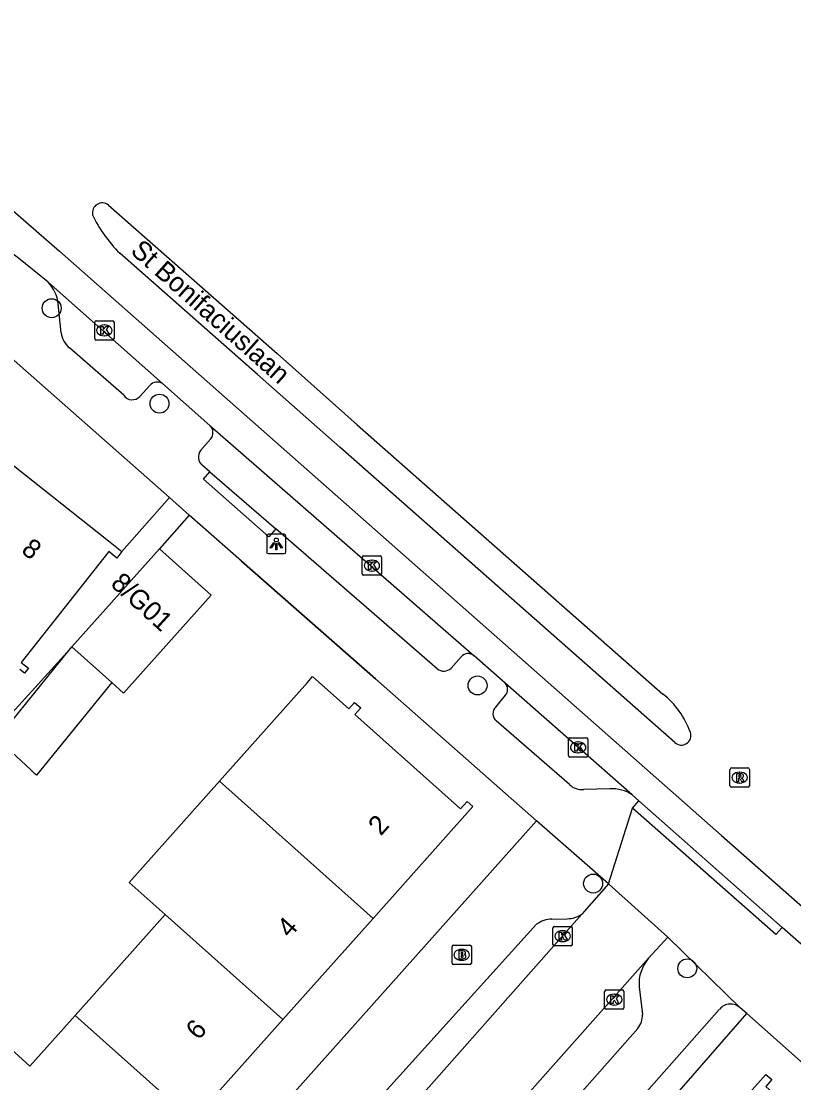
# Model space of a CAD drawing. Extents: x 162532 to 163264, y 381233 to 382042.
# Drawn here: x 162828.5 to 162868.4, y 381972 to 382026.8 of the extents above; entities that cross this region are included whole.
import ezdxf

# ---------------------------------------------------------------- set-up
doc = ezdxf.new("R2010")
doc.units = 0
for name, color, linetype in [('IMGEO_Boom', 7, 'Continuous'), ('IMGEO_Brandkraan', 7, 'Continuous'), ('IMGEO_Groenvoorziening', 7, 'Continuous'), ('IMGEO_Kolk', 7, 'Continuous'), ('IMGEO_Lichtpunt', 7, 'Continuous'), ('IMGEO_Muur', 7, 'Continuous'), ('IMGEO_Openbare_ruimte_label', 7, 'Continuous'), ('IMGEO_Pand', 7, 'Continuous'), ('IMGEO_Pand_nummerreeks', 7, 'Continuous'), ('IMGEO_Rijbaan_lokaal_gesloten', 7, 'Continuous'), ('IMGEO_Rijbaan_lokaal_open', 7, 'Continuous'), ('IMGEO_Rioolput', 7, 'Continuous'), ('IMGEO_Voetpad_gesloten', 7, 'Continuous'), ('IMGEO_Voetpad_open', 7, 'Continuous')]:
    doc.layers.add(name, color=color, linetype=linetype)

msp = doc.modelspace()

# ---------------------------------------------------------------- linework, layer by layer
at = {"layer": 'IMGEO_Boom'}
for centre in [(162830.04, 382012.008), (162835.611, 382007.081), (162852.047, 381992.529), (162858.016, 381982.298), (162862.881, 381977.92)]:
    msp.add_circle(centre, 0.489, dxfattribs=at)
at = {"layer": 'IMGEO_Brandkraan'}
for p, q in [((162850.727, 381978.193), (162850.727, 381979.045)), ((162850.802, 381979.119), (162851.654, 381979.119)), ((162851.215, 381978.899), (162851.24, 381978.899)), ((162851.728, 381979.045), (162851.728, 381978.193)), ((162851.238, 381978.339), (162851.213, 381978.339)), ((162851.654, 381978.119), (162850.802, 381978.119))]:
    msp.add_line(p, q, dxfattribs=at)
for points in [[(162850.727, 381978.193), (162850.727, 381979.045)], [(162850.802, 381979.119), (162851.654, 381979.119)], [(162851.075, 381978.819), (162851.075, 381978.419), (162851.288, 381978.419)], [(162851.306, 381978.819), (162851.075, 381978.819)], [(162851.728, 381979.045), (162851.728, 381978.193)], [(162851.254, 381978.738), (162851.2, 381978.738), (162851.2, 381978.662)], [(162851.2, 381978.662), (162851.253, 381978.662)], [(162851.262, 381978.586), (162851.2, 381978.586), (162851.2, 381978.505)], [(162851.2, 381978.505), (162851.262, 381978.505)], [(162851.654, 381978.119), (162850.802, 381978.119)]]:
    msp.add_lwpolyline(points, dxfattribs=at)
for centre, radius, start, end in [((162850.804, 381979.043), 0.0765, 91.552, 178.448), ((162850.804, 381979.043), 0.0765, 91.552, 178.448), ((162851.31, 381978.674), 0.145, 59.4692, 91.5367), ((162851.335, 381978.721), 0.0922, 285.5137, 58.1501), ((162851.652, 381979.043), 0.0765, 1.552, 88.448), ((162851.652, 381979.043), 0.0765, 1.552, 88.448), ((162851.255, 381978.7), 0.0379, 267.8285, 90.9355), ((162851.263, 381978.545), 0.0404, 269.8759, 90.5077), ((162851.294, 381978.67), 0.251, 268.6676, 293.5347), ((162851.34, 381978.529), 0.105, 301.3115, 78.989), ((162850.804, 381978.195), 0.0765, 181.552, 268.448), ((162850.804, 381978.195), 0.0765, 181.552, 268.448), ((162851.652, 381978.195), 0.0765, 271.552, 358.448), ((162851.652, 381978.195), 0.0765, 271.552, 358.448)]:
    msp.add_arc(centre, radius, start, end, dxfattribs=at)
for centre, major_axis, ratio, start_param, end_param in [((162851.214, 381978.619), (-0.387, 0.002), 0.722429, 4.712389, 7.853982), ((162851.239, 381978.619), (-0.39, 0.002), 0.717154, 1.570796, 4.712389)]:
    msp.add_ellipse(centre, major_axis=major_axis, ratio=ratio, start_param=start_param, end_param=end_param, dxfattribs=at)
at = {"layer": 'IMGEO_Groenvoorziening'}
msp.add_lwpolyline([(162855.388, 381963.464), (162865.953, 381975.592)], dxfattribs=at)
at = {"layer": 'IMGEO_Kolk'}
for p, q in [((162832.263, 382010.436), (162832.263, 382011.288)), ((162832.338, 382011.362), (162833.19, 382011.362)), ((162832.751, 382011.142), (162832.776, 382011.142)), ((162833.264, 382011.288), (162833.264, 382010.436)), ((162833.19, 382010.362), (162832.338, 382010.362)), ((162832.774, 382010.582), (162832.749, 382010.582)), ((162846.085, 381998.292), (162846.085, 381999.144)), ((162846.16, 381999.218), (162847.012, 381999.218)), ((162847.086, 381999.144), (162847.086, 381998.292)), ((162846.573, 381998.998), (162846.598, 381998.998)), ((162847.012, 381998.218), (162846.16, 381998.218)), ((162846.596, 381998.438), (162846.571, 381998.438)), ((162856.818, 381989.831), (162857.67, 381989.831)), ((162856.743, 381988.905), (162856.743, 381989.757)), ((162857.231, 381989.611), (162857.256, 381989.611)), ((162857.744, 381989.757), (162857.744, 381988.905)), ((162857.67, 381988.831), (162856.818, 381988.831)), ((162857.254, 381989.051), (162857.229, 381989.051)), ((162855.941, 381979.158), (162855.941, 381980.01)), ((162856.016, 381980.084), (162856.868, 381980.084)), ((162856.942, 381980.01), (162856.942, 381979.158)), ((162856.429, 381979.864), (162856.454, 381979.864)), ((162856.868, 381979.084), (162856.016, 381979.084)), ((162856.452, 381979.304), (162856.427, 381979.304)), ((162858.607, 381975.882), (162858.607, 381976.734)), ((162858.682, 381976.808), (162859.534, 381976.808)), ((162859.608, 381976.734), (162859.608, 381975.882)), ((162859.095, 381976.588), (162859.12, 381976.588)), ((162859.534, 381975.808), (162858.682, 381975.808)), ((162859.118, 381976.028), (162859.093, 381976.028))]:
    msp.add_line(p, q, dxfattribs=at)
for points in [[(162832.263, 382010.436), (162832.263, 382011.288)], [(162832.338, 382011.362), (162833.19, 382011.362)], [(162833.264, 382011.288), (162833.264, 382010.436)], [(162832.584, 382011.062), (162832.707, 382011.062), (162832.707, 382010.911), (162832.837, 382011.062), (162833.001, 382011.062), (162832.855, 382010.911), (162833.008, 382010.662), (162832.856, 382010.662), (162832.771, 382010.826), (162832.707, 382010.759), (162832.707, 382010.662), (162832.584, 382010.662), (162832.584, 382011.062)], [(162833.19, 382010.362), (162832.338, 382010.362)], [(162846.085, 381998.292), (162846.085, 381999.144)], [(162846.16, 381999.218), (162847.012, 381999.218)], [(162847.086, 381999.144), (162847.086, 381998.292)], [(162846.406, 381998.918), (162846.529, 381998.918), (162846.529, 381998.767), (162846.659, 381998.918), (162846.823, 381998.918), (162846.677, 381998.767), (162846.83, 381998.518), (162846.678, 381998.518), (162846.593, 381998.682), (162846.529, 381998.615), (162846.529, 381998.518), (162846.406, 381998.518), (162846.406, 381998.918)], [(162847.012, 381998.218), (162846.16, 381998.218)], [(162856.818, 381989.831), (162857.67, 381989.831)], [(162856.743, 381988.905), (162856.743, 381989.757)], [(162857.064, 381989.531), (162857.187, 381989.531), (162857.187, 381989.38), (162857.317, 381989.531), (162857.481, 381989.531), (162857.335, 381989.38), (162857.488, 381989.131), (162857.336, 381989.131), (162857.251, 381989.295), (162857.187, 381989.228), (162857.187, 381989.131), (162857.064, 381989.131), (162857.064, 381989.531)], [(162857.744, 381989.757), (162857.744, 381988.905)], [(162857.67, 381988.831), (162856.818, 381988.831)], [(162855.941, 381979.158), (162855.941, 381980.01)], [(162856.016, 381980.084), (162856.868, 381980.084)], [(162856.942, 381980.01), (162856.942, 381979.158)], [(162856.262, 381979.784), (162856.385, 381979.784), (162856.385, 381979.633), (162856.515, 381979.784), (162856.679, 381979.784), (162856.533, 381979.633), (162856.686, 381979.384), (162856.534, 381979.384), (162856.449, 381979.548), (162856.385, 381979.481), (162856.385, 381979.384), (162856.262, 381979.384), (162856.262, 381979.784)], [(162856.868, 381979.084), (162856.016, 381979.084)], [(162858.607, 381975.882), (162858.607, 381976.734)], [(162858.682, 381976.808), (162859.534, 381976.808)], [(162859.608, 381976.734), (162859.608, 381975.882)], [(162858.928, 381976.508), (162859.051, 381976.508), (162859.051, 381976.357), (162859.181, 381976.508), (162859.345, 381976.508), (162859.199, 381976.357), (162859.352, 381976.108), (162859.2, 381976.108), (162859.115, 381976.272), (162859.051, 381976.205), (162859.051, 381976.108), (162858.928, 381976.108), (162858.928, 381976.508)], [(162859.534, 381975.808), (162858.682, 381975.808)]]:
    msp.add_lwpolyline(points, dxfattribs=at)
for centre, start, end in [((162832.34, 382011.286), 91.552, 178.448), ((162832.34, 382011.286), 91.552, 178.448), ((162833.188, 382011.286), 1.552, 88.448), ((162833.188, 382011.286), 1.552, 88.448), ((162832.34, 382010.438), 181.552, 268.448), ((162832.34, 382010.438), 181.552, 268.448), ((162833.188, 382010.438), 271.552, 358.448), ((162833.188, 382010.438), 271.552, 358.448), ((162846.162, 381999.142), 91.552, 178.448), ((162846.162, 381999.142), 91.552, 178.448), ((162847.01, 381999.142), 1.552, 88.448), ((162847.01, 381999.142), 1.552, 88.448), ((162846.162, 381998.294), 181.552, 268.448), ((162846.162, 381998.294), 181.552, 268.448), ((162847.01, 381998.294), 271.552, 358.448), ((162847.01, 381998.294), 271.552, 358.448), ((162856.82, 381989.755), 91.552, 178.448), ((162856.82, 381989.755), 91.552, 178.448), ((162857.668, 381989.755), 1.552, 88.448), ((162857.668, 381989.755), 1.552, 88.448), ((162856.82, 381988.907), 181.552, 268.448), ((162856.82, 381988.907), 181.552, 268.448), ((162857.668, 381988.907), 271.552, 358.448), ((162857.668, 381988.907), 271.552, 358.448), ((162856.018, 381980.008), 91.552, 178.448), ((162856.018, 381980.008), 91.552, 178.448), ((162856.866, 381980.008), 1.552, 88.448), ((162856.866, 381980.008), 1.552, 88.448), ((162856.018, 381979.16), 181.552, 268.448), ((162856.018, 381979.16), 181.552, 268.448), ((162856.866, 381979.16), 271.552, 358.448), ((162856.866, 381979.16), 271.552, 358.448), ((162858.684, 381976.732), 91.552, 178.448), ((162858.684, 381976.732), 91.552, 178.448), ((162859.532, 381976.732), 1.552, 88.448), ((162859.532, 381976.732), 1.552, 88.448), ((162858.684, 381975.884), 181.552, 268.448), ((162858.684, 381975.884), 181.552, 268.448), ((162859.532, 381975.884), 271.552, 358.448), ((162859.532, 381975.884), 271.552, 358.448)]:
    msp.add_arc(centre, 0.0765, start, end, dxfattribs=at)
for centre, major_axis, ratio, start_param, end_param in [((162832.75, 382010.862), (-0.387, 0.002), 0.722429, 4.712389, 7.853982), ((162832.775, 382010.862), (-0.39, 0.002), 0.717154, 1.570796, 4.712389), ((162846.572, 381998.718), (-0.387, 0.002), 0.722429, 4.712389, 7.853982), ((162846.597, 381998.718), (-0.39, 0.002), 0.717154, 1.570796, 4.712389), ((162857.23, 381989.331), (-0.387, 0.002), 0.722429, 4.712389, 7.853982), ((162857.255, 381989.331), (-0.39, 0.002), 0.717154, 1.570796, 4.712389), ((162856.428, 381979.584), (-0.387, 0.002), 0.722429, 4.712389, 7.853982), ((162856.453, 381979.584), (-0.39, 0.002), 0.717154, 1.570796, 4.712389), ((162859.094, 381976.308), (-0.387, 0.002), 0.722429, 4.712389, 7.853982), ((162859.119, 381976.308), (-0.39, 0.002), 0.717154, 1.570796, 4.712389)]:
    msp.add_ellipse(centre, major_axis=major_axis, ratio=ratio, start_param=start_param, end_param=end_param, dxfattribs=at)
at = {"layer": 'IMGEO_Lichtpunt'}
for p, q in [((162841.149, 382000.241), (162841.149, 381999.434)), ((162841.149, 382000.241), (162841.149, 381999.434)), ((162842.051, 382000.336), (162841.243, 382000.336)), ((162842.051, 382000.336), (162841.243, 382000.336)), ((162842.145, 381999.434), (162842.145, 382000.241)), ((162842.145, 381999.434), (162842.145, 382000.241)), ((162841.243, 381999.34), (162842.051, 381999.34)), ((162841.243, 381999.34), (162842.051, 381999.34))]:
    msp.add_line(p, q, dxfattribs=at)
for points in [[(162841.523, 381999.905), (162841.562, 381999.877), (162841.374, 381999.615), (162841.336, 381999.642), (162841.523, 381999.905)], [(162841.625, 381999.857), (162841.672, 381999.857), (162841.672, 381999.535), (162841.625, 381999.535), (162841.625, 381999.857)], [(162841.735, 381999.877), (162841.773, 381999.904), (162841.96, 381999.642), (162841.921, 381999.614), (162841.735, 381999.877)]]:
    msp.add_lwpolyline(points, dxfattribs=at)
msp.add_circle((162841.648, 382000.039), 0.0994, dxfattribs=at)
for centre, start, end in [((162841.243, 382000.241), 90, 180), ((162841.243, 382000.241), 90, 180), ((162842.051, 382000.241), 0, 90), ((162842.051, 382000.241), 0, 90), ((162841.243, 381999.434), 180, 270), ((162841.243, 381999.434), 180, 270), ((162842.051, 381999.434), 270, 0), ((162842.051, 381999.434), 270, 360)]:
    msp.add_arc(centre, 0.0946, start, end, dxfattribs=at)
at = {"layer": 'IMGEO_Muur'}
msp.add_lwpolyline([(162839.846, 381998.952), (162846.765, 381992.863)], dxfattribs=at)
at = {"layer": 'IMGEO_Pand'}
for points in [[(162827.651, 382004.212), (162832.971, 382000), (162833.673, 381999.444)], [(162833.673, 381999.444), (162833.409, 381999.11), (162832.994, 381999.438), (162830.155, 381995.852), (162828.461, 381993.713), (162828.836, 381993.415), (162828.631, 381993.156), (162828.388, 381993.348)], [(162835.604, 381999.58), (162831.081, 381994.515)], [(162835.604, 381999.58), (162838.275, 381997.194), (162833.752, 381992.13), (162833.142, 381992.674)], [(162833.142, 381992.674), (162829.259, 381987.894), (162829.193, 381987.955), (162828.939, 381988.191), (162827.229, 381989.773), (162830.858, 381994.24)], [(162830.858, 381994.24), (162831.081, 381994.515)], [(162831.081, 381994.515), (162833.142, 381992.674)], [(162838.708, 381987.592), (162843.256, 381992.685), (162843.524, 381992.986), (162845.388, 381991.321), (162845.687, 381991.656), (162846.01, 381991.368), (162845.711, 381991.033), (162851.171, 381986.158), (162851.51, 381986.538), (162851.808, 381986.272), (162846.653, 381980.5)], [(162835.909, 381980.707), (162834.036, 381982.359), (162838.708, 381987.592)], [(162838.708, 381987.592), (162846.653, 381980.5)], [(162831.246, 381975.487), (162835.909, 381980.707)], [(162835.909, 381980.707), (162841.989, 381975.279)], [(162846.653, 381980.5), (162841.989, 381975.279)], [(162826.583, 381970.266), (162824.454, 381972.169), (162826.787, 381974.781), (162828.917, 381972.879), (162831.246, 381975.487)], [(162837.327, 381970.059), (162831.246, 381975.487)], [(162841.989, 381975.279), (162837.327, 381970.059)], [(162861.857, 381966.744), (162866.948, 381972.448), (162867.25, 381972.178), (162866.937, 381971.827), (162872.377, 381966.97), (162872.712, 381967.346), (162872.996, 381967.093), (162869.667, 381963.363), (162867.883, 381961.364)]]:
    msp.add_lwpolyline(points, dxfattribs=at)
at = {"layer": 'IMGEO_Rijbaan_lokaal_gesloten'}
for points in [[(162811.002, 382026.826), (162817.73, 382023.747), (162821.975, 382021.384), (162825.605, 382019.149), (162830.445, 382014.959), (162864.65, 381984.789), (162881.724, 381969.764)], [(162829.856, 382013.346), (162828.334, 382014.594), (162821.691, 382019.596)], [(162832.982, 382017.329), (162841.694, 382009.669), (162845.831, 382005.99), (162861.615, 381992.084)], [(162862.241, 381989.58), (162844.931, 382004.84), (162840.682, 382008.581), (162833.556, 382014.85)], [(162835.761, 382008.113), (162829.856, 382013.346)], [(162838.204, 382005.955), (162835.761, 382008.113)], [(162838.204, 382005.955), (162851.865, 381994.064)], [(162853.469, 381992.649), (162851.865, 381994.064)], [(162860.032, 381986.879), (162853.469, 381992.649)], [(162860.378, 381986.575), (162860.032, 381986.879)], [(162860.378, 381986.575), (162867.792, 381980.039)], [(162873.134, 381975.339), (162867.792, 381980.039)]]:
    msp.add_lwpolyline(points, dxfattribs=at)
for centre, radius, start, end in [((162832.658, 382016.928), 0.515, 51.0624, 191.6959), ((162838.555, 382019.885), 7.095, 205.5595, 225.2078), ((162858.957, 381988.667), 4.329, 19.4386, 52.118), ((162862.575, 381989.942), 0.493, 227.2732, 19.7084)]:
    msp.add_arc(centre, radius, start, end, dxfattribs=at)
at = {"layer": 'IMGEO_Rijbaan_lokaal_open'}
for points in [[(162858.81, 381982.281), (162857.435, 381980.713)], [(162861.883, 381979.531), (162858.81, 381982.281)], [(162857.435, 381980.713), (162847.43, 381969.417), (162841.475, 381962.564), (162829.368, 381948.852)], [(162861.883, 381979.531), (162860.885, 381978.441)], [(162834.091, 381948.311), (162860.885, 381978.441)]]:
    msp.add_lwpolyline(points, dxfattribs=at)
at = {"layer": 'IMGEO_Rioolput'}
for p, q in [((162865.088, 381987.346), (162865.088, 381988.198)), ((162865.163, 381988.272), (162866.015, 381988.272)), ((162866.089, 381988.198), (162866.089, 381987.346)), ((162865.576, 381988.052), (162865.601, 381988.052)), ((162866.015, 381987.272), (162865.163, 381987.272)), ((162865.599, 381987.492), (162865.574, 381987.492))]:
    msp.add_line(p, q, dxfattribs=at)
for points in [[(162865.088, 381987.346), (162865.088, 381988.198)], [(162865.163, 381988.272), (162866.015, 381988.272)], [(162866.089, 381988.198), (162866.089, 381987.346)], [(162865.677, 381987.97), (162865.425, 381987.972), (162865.425, 381987.572)], [(162865.425, 381987.572), (162865.549, 381987.572), (162865.549, 381987.734), (162865.56, 381987.734)], [(162865.603, 381987.891), (162865.549, 381987.891), (162865.549, 381987.81)], [(162865.549, 381987.81), (162865.601, 381987.81)], [(162865.607, 381987.705), (162865.678, 381987.572), (162865.818, 381987.572), (162865.753, 381987.698)], [(162866.015, 381987.272), (162865.163, 381987.272)]]:
    msp.add_lwpolyline(points, dxfattribs=at)
for centre, radius, start, end in [((162865.165, 381988.196), 0.0765, 91.552, 178.448), ((162865.165, 381988.196), 0.0765, 91.552, 178.448), ((162866.013, 381988.196), 0.0765, 1.552, 88.448), ((162866.013, 381988.196), 0.0765, 1.552, 88.448), ((162865.559, 381987.681), 0.0533, 26.0293, 88.6989), ((162865.585, 381987.999), 0.19, 274.7715, 282.9687), ((162865.609, 381987.795), 0.0964, 77.0061, 93.1865), ((162865.623, 381987.852), 0.0378, 276.6634, 79.6772), ((162865.676, 381987.86), 0.109, 350.3612, 89.416), ((162865.674, 381987.86), 0.112, 277.5842, 350.9817), ((162865.658, 381987.645), 0.108, 29.5134, 73.7905), ((162865.165, 381987.348), 0.0765, 181.552, 268.448), ((162865.165, 381987.348), 0.0765, 181.552, 268.448), ((162866.013, 381987.348), 0.0765, 271.552, 358.448), ((162866.013, 381987.348), 0.0765, 271.552, 358.448)]:
    msp.add_arc(centre, radius, start, end, dxfattribs=at)
for centre, major_axis, ratio, start_param, end_param in [((162865.575, 381987.772), (-0.387, 0.002), 0.722429, 4.712389, 7.853982), ((162865.6, 381987.772), (-0.39, 0.002), 0.717154, 1.570796, 4.712389)]:
    msp.add_ellipse(centre, major_axis=major_axis, ratio=ratio, start_param=start_param, end_param=end_param, dxfattribs=at)
at = {"layer": 'IMGEO_Voetpad_gesloten'}
for points in [[(162825.375, 381952.267), (162855.09, 381985.538)], [(162858.81, 381982.281), (162855.09, 381985.538)], [(162855.888, 381980.457), (162856.681, 381980.485)], [(162829.737, 381952.154), (162855.098, 381980.198)]]:
    msp.add_lwpolyline(points, dxfattribs=at)
for centre, radius, start, end in [((162855.877, 381979.156), 1.301, 89.521, 126.7823), ((162856.673, 381981.871), 1.386, 270.3203, 303.329)]:
    msp.add_arc(centre, radius, start, end, dxfattribs=at)
at = {"layer": 'IMGEO_Voetpad_open'}
for points in [[(162798.521, 382020.979), (162809.79, 382020.591), (162813.891, 382020.45), (162816.341, 382018.71), (162821.731, 382014.539), (162827.211, 382010.074), (162836.124, 382002.228)], [(162830.534, 382010.731), (162830.377, 382012.239)], [(162833.762, 382007.511), (162830.968, 382009.963)], [(162835.107, 382008.017), (162834.602, 382007.454)], [(162837.738, 382004.657), (162838.251, 382005.24)], [(162838.211, 382003.563), (162837.819, 382003.897)], [(162841.628, 382000.618), (162841.266, 382000.206), (162837.881, 382003.188), (162838.211, 382003.563)], [(162838.211, 382003.563), (162841.628, 382000.618)], [(162836.124, 382002.228), (162833.673, 381999.444)], [(162836.124, 382002.228), (162837.144, 382001.33)], [(162837.144, 382001.33), (162835.604, 381999.58)], [(162855.09, 381985.538), (162846.765, 381992.863), (162839.846, 381998.952), (162837.144, 382001.33)], [(162849.961, 381993.383), (162841.628, 382000.618)], [(162830.858, 381994.24), (162830.846, 381994.252), (162826.822, 381989.846), (162818.271, 381980.349), (162812.409, 381973.839), (162812.153, 381973.523), (162812.409, 381973.316)], [(162851.199, 381994.014), (162850.674, 381993.418)], [(162852.985, 381991.414), (162853.482, 381992.023)], [(162856.799, 381987.407), (162853.011, 381990.707)], [(162858.888, 381987.187), (162857.53, 381987.162)], [(162860.048, 381986.2), (162860.378, 381986.575)], [(162858.81, 381982.281), (162860.048, 381986.2)], [(162867.792, 381980.039), (162867.462, 381979.664), (162860.048, 381986.2)], [(162865.622, 381975.885), (162861.883, 381979.531)], [(162860.393, 381976.972), (162860.563, 381975.546)], [(162854.421, 381964.345), (162864.554, 381975.823)], [(162865.953, 381975.592), (162865.622, 381975.885)], [(162878.871, 381961.338), (162880.08, 381963.053), (162874.115, 381968.347), (162865.953, 381975.592)], [(162860.318, 381974.824), (162849.597, 381962.686)]]:
    msp.add_lwpolyline(points, dxfattribs=at)
for centre, radius, start, end in [((162828.453, 382012.009), 1.938, 6.804, 43.6032), ((162831.62, 382010.838), 1.091, 185.6208, 233.3211), ((162835.489, 382007.688), 0.505, 57.4267, 139.2748), ((162834.205, 382007.819), 0.54, 214.8533, 317.3828), ((162837.865, 382005.574), 0.511, 319.1965, 48.3252), ((162838.155, 382004.317), 0.538, 140.7981, 231.369), ((162851.558, 381993.689), 0.485, 50.7496, 137.8372), ((162850.297, 381993.826), 0.556, 232.8808, 312.7398), ((162853.133, 381992.329), 0.464, 318.7561, 43.6232), ((162853.312, 381991.072), 0.473, 133.6742, 230.538), ((162857.425, 381988.063), 0.907, 226.3138, 276.6283), ((162859.014, 381985.378), 1.814, 55.8694, 93.9936), ((162862.399, 381977.117), 2.012, 138.8363, 184.1301), ((162865.119, 381975.323), 0.754, 48.173, 138.4719), ((162859.552, 381975.487), 1.013, 319.1484, 3.3638)]:
    msp.add_arc(centre, radius, start, end, dxfattribs=at)

# ---------------------------------------------------------------- texts
at = {"layer": 'IMGEO_Openbare_ruimte_label'}
msp.add_text('St Bonifaciuslaan', height=1, rotation=318.4474, dxfattribs=at).set_placement((162834.061, 382014.886))
at = {"layer": 'IMGEO_Pand_nummerreeks'}
for s, rotation, p in [('8', 321.629, (162828.414, 381999.425)), ('8/G01', 317.4923, (162833.034, 381997.712)), ('2', 48.2316, (162847.047, 381984.724)), ('4', 48.2316, (162842.335, 381979.448)), ('6', 48.231, (162837.621, 381974.171))]:
    msp.add_text(s, height=1, rotation=rotation, dxfattribs=at).set_placement(p)

doc.saveas('drawing.dxf')
